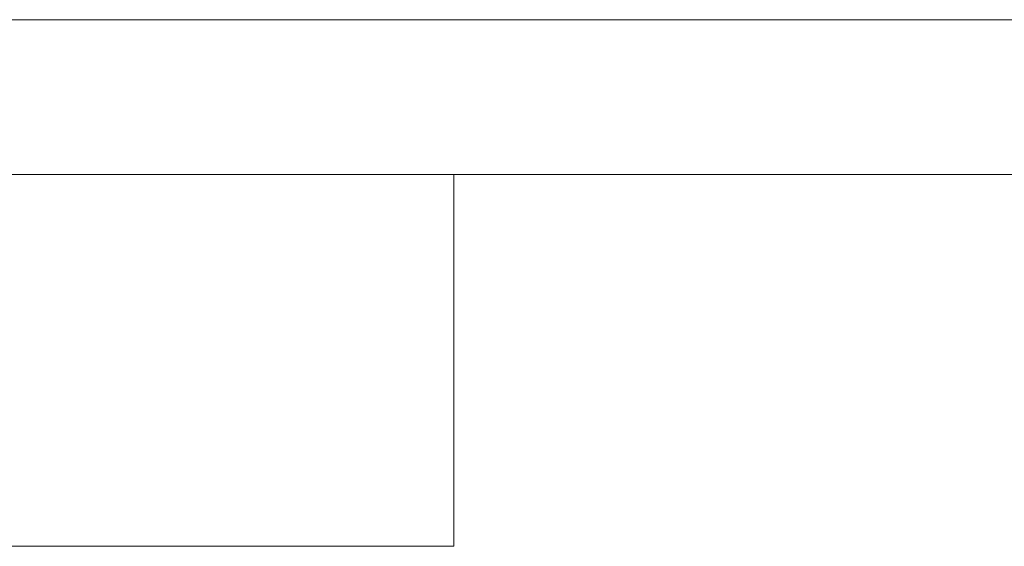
# Model space of a CAD drawing. Header units: millimetres. Extents: x 51337 to 61814, y -21781 to -12277.
# Tile 329 of 378: x 60525 to 60684, y -20381 to -20296. Entities that reach past the tile are written whole.
import ezdxf
from ezdxf.enums import TextEntityAlignment as Align

# ---------------------------------------------------------------- set-up
doc = ezdxf.new("R2010")
doc.units = ezdxf.units.MM
doc.header["$LTSCALE"] = 0.3175
for name, color, linetype, lineweight in [('1轮廓实线层', 7, 'Continuous', 18), ('2细线层', 4, 'Continuous', 13), ('6文字层', 3, 'Continuous', 13), ('图框层', 7, 'Continuous', 18)]:
    doc.layers.add(name, color=color, linetype=linetype, lineweight=lineweight)
doc.styles.add('PC_TEXTSTYLE', font='ISOCP.SHX', dxfattribs={"width": 0.707, "bigfont": 'GBCBIG.SHX'})

# ---------------------------------------------------------------- blocks, each defined once
blk = doc.blocks.new('ZwmFrameMain_2_A4^_^无分区图框^_^portrait')
at = {"layer": '1轮廓实线层'}
blk.add_line((180, 287), (0, 287), dxfattribs=at)
at = {"layer": '2细线层'}
blk.add_line((185, 292), (-25, 292), dxfattribs=at)
blk = doc.blocks.new('ZwmFrameMain_2_图样代号')
at = {"layer": '2细线层', "linetype": 'Continuous'}
for p in [(60, 0), (0, -12)]:
    blk.add_line(p, (60, -12), dxfattribs=at)
at = {"layer": '6文字层', "style": 'PC_TEXTSTYLE', "width": 2.827942}
blk.add_attdef('图样代号', text='', height=7, rotation=180, dxfattribs=at).set_placement((58.24, -2.403), (2.346, -2.403), align=Align.FIT)

msp = doc.modelspace()

# ---------------------------------------------------------------- block references
at = {"layer": '图框层', "xscale": 5, "yscale": 5, "zscale": 5}
for name, p in [('ZwmFrameMain_2_A4^_^无分区图框^_^portrait', (60294.97696, -21756.45419)), ('ZwmFrameMain_2_图样代号', (60294.97696, -20321.45419))]:
    msp.add_blockref(name, p, dxfattribs=at)

doc.saveas('drawing.dxf')
